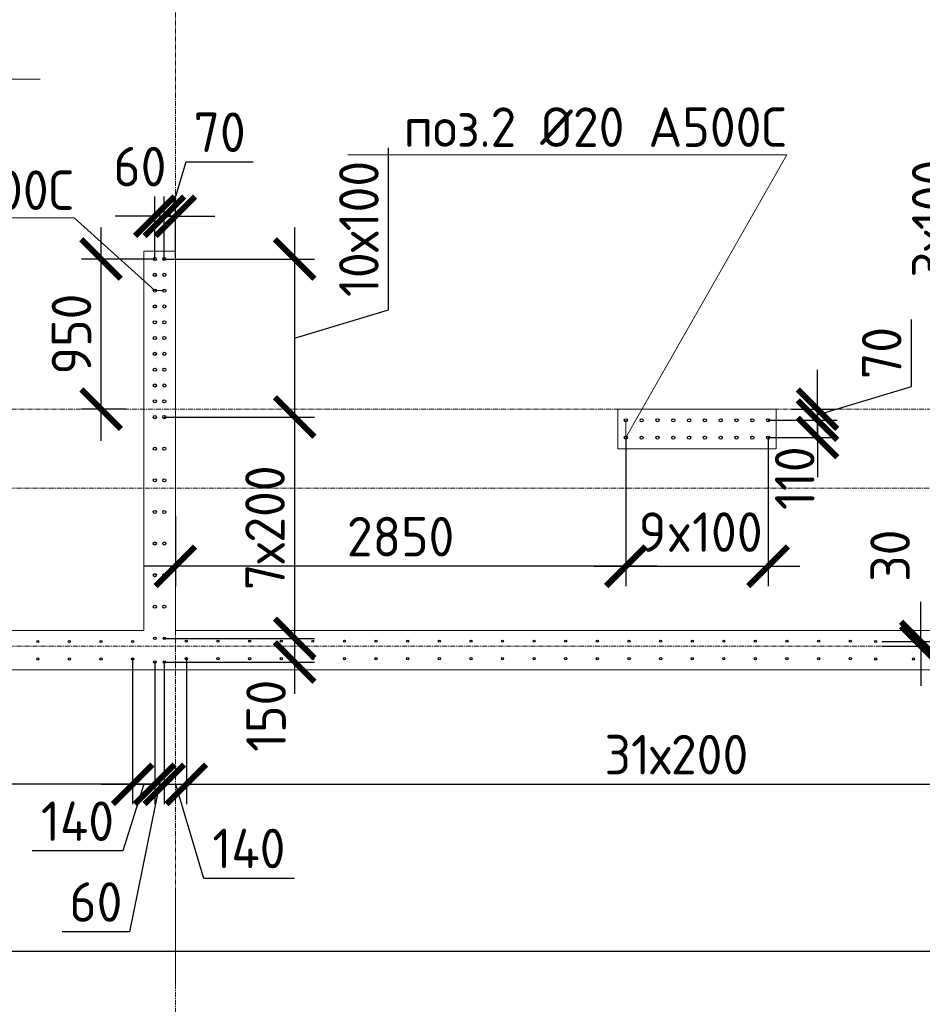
# Model space of a CAD drawing. Header units: millimetres. Extents: x 376598 to 1249954, y -318491 to -22134.
# Tile 426 of 444: x 1235610 to 1241320, y -237253 to -231023. Entities that reach past the tile are written whole.
import ezdxf
from ezdxf import colors
from ezdxf.entities.mleader import LeaderData, LeaderLine
from ezdxf.math import Vec2, Vec3

# ---------------------------------------------------------------- set-up
doc = ezdxf.new("R2010")
doc.units = ezdxf.units.MM
for name, pattern in [('01 Штриховая _4 мм_', [6, 3.5, -2.5]), ('______5', [1100, 800, -100, 100, -100]), ('HIDDEN2', [4.7625, 3.175, -1.5875]), ('осевая', [50.8, 31.75, -6.35, 6.35, -6.35])]:
    doc.linetypes.add(name, pattern=pattern)
for name, color, linetype, lineweight in [('0 Фундамент', 5, 'Continuous', 30), ('1 Стены', 3, 'Continuous', 30), ('Оси', 40, '______5', 18), ('подоснова', 151, 'Continuous', 5), ('РАЗМЕРЫ', 1, 'Continuous', 9), ('СТЕНЫ', 3, 'Continuous', 30)]:
    doc.layers.add(name, color=color, linetype=linetype, lineweight=lineweight)
doc.styles.add('GOST-2.304_Type-B', font='GOST_Common.ttf')
doc.dimstyles.new('СПДС', dxfattribs={"dimscale": 100, "dimtxt": 2.5, "dimasz": 2.5, "dimexe": 1.25, "dimexo": 0, "dimtad": 1, "dimdec": 0, "dimtxsty": 'GOST-2.304_Type-B', "dimblk": 'ARCHTICK', "dimcen": 2.5, "dimdle": 2, "dimadec": 0, "dimazin": 2, "dimtfac": 0.75, "dimtdec": 0, "dimtmove": 1, "dimatfit": 3, "dimfxl": 1, "dimtolj": 1, "dimarcsym": 1})

# ---------------------------------------------------------------- blocks, each defined once
blk = doc.blocks.new('оси 2.2-2.3')
at = {"layer": 'Оси', "color": 16, "linetype": 'осевая', "lineweight": 0, "transparency": 33554687}
for p, q in [((515054.9, -104267.9), (515054.9, -134893.5)), ((468653.8, -126895.4), (523707.4, -126895.4)), ((468076.3, -127395.4), (524372.9, -127395.4)), ((468076.3, -128395.4), (524372.9, -128395.4))]:
    blk.add_line(p, q, dxfattribs=at)
blk = doc.blocks.new('стены тп')
at = {"layer": '1 Стены', "color": 252, "linetype": 'HIDDEN2', "lineweight": 0, "true_color": 0x939598}
for p, q in [((903070.6, -206925.6), (902990.6, -206925.6)), ((902990.6, -206925.6), (902990.6, -207045.6)), ((903190.6, -206925.6), (903070.6, -206925.6)), ((903190.6, -209325.6), (903190.6, -206925.6)), ((902990.6, -207045.6), (902990.6, -209325.6)), ((906990.6, -207925.6), (905990.3, -207925.6)), ((905990.3, -207925.6), (905990.3, -208175.6)), ((906990.6, -208175.6), (906990.6, -207925.6)), ((905990.3, -208175.6), (906990.6, -208175.6)), ((902990.6, -209325.6), (900190.5, -209325.6)), ((907480.6, -209325.6), (903190.6, -209325.6)), ((907730.6, -209325.6), (907480.6, -209325.6)), ((909390.6, -209325.6), (907730.6, -209325.6)), ((884040.6, -209575.6), (909390.6, -209575.6)), ((903190.6, -211577.2), (903190.6, -210964.8)), ((903190.6, -211577.2), (903190.6, -210964.8))]:
    blk.add_line(p, q, dxfattribs=at)
blk = doc.blocks.new('_ArchTick')
at = {"color": 0, "linetype": 'ByBlock', "const_width": 0.15}
blk.add_lwpolyline([(-0.5, -0.5), (0.5, 0.5)], dxfattribs=at)
blk = doc.blocks.new('*D3117')
at = {"layer": 'DEFPOINTS', "color": 0, "lineweight": 0, "transparency": 16777216}
for p in [(1236525.3, -232537.2), (1236525.3, -233537.2), (1237349.8, -233537.2)]:
    blk.add_point(p, dxfattribs=at)
at = {"layer": 'РАЗМЕРЫ', "color": 0, "lineweight": -2, "transparency": 16777216}
for p, q in [((1237943.6, -232859), (1237943.6, -231834)), ((1237349.8, -232337.2), (1237349.8, -233737.2)), ((1236525.3, -232537.2), (1237474.8, -232537.2)), ((1237349.8, -233037.2), (1237943.6, -232859)), ((1236525.3, -233537.2), (1237474.8, -233537.2))]:
    blk.add_line(p, q, dxfattribs=at)
at = {"layer": 'РАЗМЕРЫ', "color": 0, "lineweight": -2, "transparency": 16777216, "xscale": 250, "yscale": 250, "zscale": 250}
for p, rotation in [((1237349.8, -232537.2), 90), ((1237349.8, -233537.2), 270)]:
    blk.add_blockref('_ArchTick', p, dxfattribs=dict(at, rotation=rotation))
at = {"layer": 'РАЗМЕРЫ', "color": 0, "lineweight": 0, "transparency": 16777216, "insert": (1237756.1, -232346.5), "char_height": 250, "attachment_point": 5, "rotation": 90, "style": 'GOST-2.304_Type-B'}
blk.add_mtext('\\A1;10х100', dxfattribs=at)
blk = doc.blocks.new('*D3118')
at = {"layer": 'DEFPOINTS', "color": 0, "lineweight": 0, "transparency": 16777216}
for p in [(1236525.3, -233537.2), (1236525.2, -234937.2, -360), (1237349.8, -234937.2)]:
    blk.add_point(p, dxfattribs=at)
at = {"layer": 'РАЗМЕРЫ', "color": 0, "lineweight": -2, "transparency": 16777216}
for p, q in [((1237349.8, -233337.2), (1237349.8, -235137.2)), ((1236525.3, -233537.2), (1237474.8, -233537.2)), ((1236525.2, -234937.2), (1237474.8, -234937.2))]:
    blk.add_line(p, q, dxfattribs=at)
at = {"layer": 'РАЗМЕРЫ', "color": 0, "lineweight": -2, "transparency": 16777216, "xscale": 250, "yscale": 250, "zscale": 250}
for p, rotation in [((1237349.8, -233537.2), 90), ((1237349.8, -234937.2), 270)]:
    blk.add_blockref('_ArchTick', p, dxfattribs=dict(at, rotation=rotation))
at = {"layer": 'РАЗМЕРЫ', "color": 0, "lineweight": 0, "transparency": 16777216, "insert": (1237162.3, -234237.2), "char_height": 250, "attachment_point": 5, "rotation": 90, "style": 'GOST-2.304_Type-B'}
blk.add_mtext('\\A1;7х200', dxfattribs=at)
blk = doc.blocks.new('*D3119')
at = {"layer": 'DEFPOINTS', "color": 0, "lineweight": 0, "transparency": 16777216}
for p in [(1236525.3, -232266.2), (1236525.3, -232537.2), (1236595, -232527.3)]:
    blk.add_point(p, dxfattribs=at)
at = {"layer": 'РАЗМЕРЫ', "color": 0, "lineweight": -2, "transparency": 16777216}
for p, q in [((1236560.2, -232266.2), (1236663.3, -231922.4)), ((1236663.3, -231922.4), (1237087.1, -231922.4)), ((1236525.3, -232537.2), (1236525.3, -232141.2)), ((1236595, -232527.3), (1236595, -232141.2)), ((1236525.3, -232266.2), (1236275.3, -232266.2)), ((1236595, -232266.2), (1236525.3, -232266.2)), ((1236595, -232266.2), (1236525.3, -232266.2)), ((1236595, -232266.2), (1236845, -232266.2))]:
    blk.add_line(p, q, dxfattribs=at)
at = {"layer": 'РАЗМЕРЫ', "color": 0, "lineweight": -2, "transparency": 16777216, "xscale": 250, "yscale": 250, "zscale": 250}
blk.add_blockref('_ArchTick', (1236525.3, -232266.2), dxfattribs=at)
at = {"layer": 'РАЗМЕРЫ', "color": 0, "lineweight": -2, "transparency": 16777216, "xscale": 250, "yscale": 250, "zscale": 250, "rotation": 180}
blk.add_blockref('_ArchTick', (1236595, -232266.2), dxfattribs=at)
at = {"layer": 'РАЗМЕРЫ', "color": 0, "lineweight": 0, "transparency": 16777216, "insert": (1236875.2, -231734.9), "char_height": 250, "attachment_point": 5, "style": 'GOST-2.304_Type-B'}
blk.add_mtext('\\A1;70', dxfattribs=at)
blk = doc.blocks.new('*D3120')
at = {"layer": 'DEFPOINTS', "color": 0, "lineweight": 0, "transparency": 16777216}
for p in [(1236465, -232266.2), (1236525.3, -232448.7), (1236465, -232537.2)]:
    blk.add_point(p, dxfattribs=at)
at = {"layer": 'РАЗМЕРЫ', "color": 0, "lineweight": -2, "transparency": 16777216}
for p, q in [((1236465, -232537.2), (1236465, -232141.2)), ((1236525.3, -232448.7), (1236525.3, -232141.2)), ((1236465, -232266.2), (1236215, -232266.2)), ((1236525.3, -232266.2), (1236465, -232266.2)), ((1236525.3, -232266.2), (1236775.3, -232266.2))]:
    blk.add_line(p, q, dxfattribs=at)
at = {"layer": 'РАЗМЕРЫ', "color": 0, "lineweight": -2, "transparency": 16777216, "xscale": 250, "yscale": 250, "zscale": 250}
blk.add_blockref('_ArchTick', (1236465, -232266.2), dxfattribs=at)
at = {"layer": 'РАЗМЕРЫ', "color": 0, "lineweight": -2, "transparency": 16777216, "xscale": 250, "yscale": 250, "zscale": 250, "rotation": 180}
blk.add_blockref('_ArchTick', (1236525.3, -232266.2), dxfattribs=at)
at = {"layer": 'РАЗМЕРЫ', "color": 0, "lineweight": 0, "transparency": 16777216, "insert": (1236370.9, -231952.5), "char_height": 250, "attachment_point": 5, "style": 'GOST-2.304_Type-B'}
blk.add_mtext('\\A1;60', dxfattribs=at)
blk = doc.blocks.new('*D3121')
at = {"layer": 'DEFPOINTS', "color": 0, "lineweight": 0, "transparency": 16777216}
for p in [(1236525.2, -234937.2, -360), (1236533.2, -235087.2, -360), (1237349.8, -235087.2)]:
    blk.add_point(p, dxfattribs=at)
at = {"layer": 'РАЗМЕРЫ', "color": 0, "lineweight": -2, "transparency": 16777216}
for p, q in [((1237349.8, -234737.2), (1237349.8, -235287.2)), ((1236525.2, -234937.2), (1237474.8, -234937.2)), ((1236533.2, -235087.2), (1237474.8, -235087.2))]:
    blk.add_line(p, q, dxfattribs=at)
at = {"layer": 'РАЗМЕРЫ', "color": 0, "lineweight": -2, "transparency": 16777216, "xscale": 250, "yscale": 250, "zscale": 250}
for p, rotation in [((1237349.8, -234937.2), 90), ((1237349.8, -235087.2), 270)]:
    blk.add_blockref('_ArchTick', p, dxfattribs=dict(at, rotation=rotation))
at = {"layer": 'РАЗМЕРЫ', "color": 0, "lineweight": 0, "transparency": 16777216, "insert": (1237169.1, -235426.9), "char_height": 250, "attachment_point": 5, "rotation": 90, "style": 'GOST-2.304_Type-B'}
blk.add_mtext('\\A1;150', dxfattribs=at)
blk = doc.blocks.new('*D3122')
at = {"layer": 'DEFPOINTS', "color": 0, "lineweight": 0, "transparency": 16777216}
for p in [(1236125.3, -232537.2), (1236465, -232537.2), (1236283.3, -233487.2)]:
    blk.add_point(p, dxfattribs=at)
at = {"layer": 'РАЗМЕРЫ', "color": 0, "lineweight": -2, "transparency": 16777216}
for p, q in [((1236125.3, -233687.2), (1236125.3, -232337.2)), ((1236465, -232537.2), (1236000.3, -232537.2)), ((1236283.3, -233487.2), (1236000.3, -233487.2))]:
    blk.add_line(p, q, dxfattribs=at)
at = {"layer": 'РАЗМЕРЫ', "color": 0, "lineweight": -2, "transparency": 16777216, "xscale": 250, "yscale": 250, "zscale": 250}
for p, rotation in [((1236125.3, -232537.2), 90), ((1236125.3, -233487.2), 270)]:
    blk.add_blockref('_ArchTick', p, dxfattribs=dict(at, rotation=rotation))
at = {"layer": 'РАЗМЕРЫ', "color": 0, "lineweight": 0, "transparency": 16777216, "insert": (1235937.8, -233012.2), "char_height": 250, "attachment_point": 5, "rotation": 90, "style": 'GOST-2.304_Type-B'}
blk.add_mtext('\\A1;950', dxfattribs=at)
blk = doc.blocks.new('_None')
blk = doc.blocks.new('*D3392')
at = {"layer": 'DEFPOINTS', "color": 0, "lineweight": 0, "transparency": 16777216}
for p in [(1229725.2, -235087.2, -360), (1236324.9, -235067.2, -720), (1229725.2, -235860.5)]:
    blk.add_point(p, dxfattribs=at)
at = {"layer": 'РАЗМЕРЫ', "color": 0, "lineweight": -2, "transparency": 16777216}
for p, q in [((1229725.2, -235087.2), (1229725.2, -235985.5)), ((1236324.9, -235067.2), (1236324.9, -235985.5)), ((1236524.9, -235860.5), (1229525.2, -235860.5))]:
    blk.add_line(p, q, dxfattribs=at)
at = {"layer": 'РАЗМЕРЫ', "color": 0, "lineweight": -2, "transparency": 16777216, "xscale": 250, "yscale": 250, "zscale": 250, "rotation": 180}
blk.add_blockref('_ArchTick', (1229725.2, -235860.5), dxfattribs=at)
at = {"layer": 'РАЗМЕРЫ', "color": 0, "lineweight": -2, "transparency": 16777216, "xscale": 250, "yscale": 250, "zscale": 250}
blk.add_blockref('_ArchTick', (1236324.9, -235860.5), dxfattribs=at)
at = {"layer": 'РАЗМЕРЫ', "color": 0, "lineweight": 0, "transparency": 16777216, "insert": (1233025.1, -235673), "char_height": 250, "attachment_point": 5, "style": 'GOST-2.304_Type-B'}
blk.add_mtext('\\A1;33х200', dxfattribs=at)
blk = doc.blocks.new('*D3393')
at = {"layer": 'DEFPOINTS', "color": 0, "lineweight": 0, "transparency": 16777216}
for p in [(1236324.9, -235067.2, -720), (1236464.9, -235087.2, -360), (1236464.9, -235860.5)]:
    blk.add_point(p, dxfattribs=at)
at = {"layer": 'РАЗМЕРЫ', "color": 0, "lineweight": -2, "transparency": 16777216}
for p, q in [((1236324.9, -235067.2), (1236324.9, -235985.5)), ((1236464.9, -235087.2), (1236464.9, -235985.5)), ((1236124.9, -235860.5), (1236664.9, -235860.5)), ((1236394.9, -235860.5), (1236263.8, -236281.6)), ((1236263.8, -236281.6), (1235688.8, -236281.6))]:
    blk.add_line(p, q, dxfattribs=at)
at = {"layer": 'РАЗМЕРЫ', "color": 0, "lineweight": -2, "transparency": 16777216, "xscale": 250, "yscale": 250, "zscale": 250, "rotation": 180}
blk.add_blockref('_ArchTick', (1236324.9, -235860.5), dxfattribs=at)
at = {"layer": 'РАЗМЕРЫ', "color": 0, "lineweight": -2, "transparency": 16777216, "xscale": 250, "yscale": 250, "zscale": 250}
blk.add_blockref('_ArchTick', (1236464.9, -235860.5), dxfattribs=at)
at = {"layer": 'РАЗМЕРЫ', "color": 0, "lineweight": 0, "transparency": 16777216, "insert": (1235976.3, -236094.1), "char_height": 250, "attachment_point": 5, "style": 'GOST-2.304_Type-B'}
blk.add_mtext('\\A1;140', dxfattribs=at)
blk = doc.blocks.new('*D3394')
at = {"layer": 'DEFPOINTS', "color": 0, "lineweight": 0, "transparency": 16777216}
for p in [(1236464.9, -235087.2, -360), (1236525.2, -235087.2, -360), (1236525.2, -235860.5)]:
    blk.add_point(p, dxfattribs=at)
at = {"layer": 'РАЗМЕРЫ', "color": 0, "lineweight": -2, "transparency": 16777216}
for p, q in [((1236464.9, -235087.2), (1236464.9, -235985.5)), ((1236525.2, -235087.2), (1236525.2, -235985.5)), ((1236464.9, -235860.5), (1236214.9, -235860.5)), ((1236495.1, -235860.5), (1236304.9, -236793.1)), ((1236464.9, -235860.5), (1236525.2, -235860.5)), ((1236464.9, -235860.5), (1236525.2, -235860.5)), ((1236525.2, -235860.5), (1236775.2, -235860.5)), ((1236304.9, -236793.1), (1235879.9, -236793.1))]:
    blk.add_line(p, q, dxfattribs=at)
at = {"layer": 'РАЗМЕРЫ', "color": 0, "lineweight": -2, "transparency": 16777216, "xscale": 250, "yscale": 250, "zscale": 250}
blk.add_blockref('_ArchTick', (1236464.9, -235860.5), dxfattribs=at)
at = {"layer": 'РАЗМЕРЫ', "color": 0, "lineweight": -2, "transparency": 16777216, "xscale": 250, "yscale": 250, "zscale": 250, "rotation": 180}
blk.add_blockref('_ArchTick', (1236525.2, -235860.5), dxfattribs=at)
at = {"layer": 'РАЗМЕРЫ', "color": 0, "lineweight": 0, "transparency": 16777216, "insert": (1236092.4, -236605.6), "char_height": 250, "attachment_point": 5, "style": 'GOST-2.304_Type-B'}
blk.add_mtext('\\A1;60', dxfattribs=at)
blk = doc.blocks.new('*D3395')
at = {"layer": 'DEFPOINTS', "color": 0, "lineweight": 0, "transparency": 16777216}
for p in [(1236525.2, -235087.2, -360), (1236664.8, -235065.4, -720), (1236664.8, -235860.5)]:
    blk.add_point(p, dxfattribs=at)
at = {"layer": 'РАЗМЕРЫ', "color": 0, "lineweight": -2, "transparency": 16777216}
for p, q in [((1236525.2, -235087.2), (1236525.2, -235985.5)), ((1236664.8, -235065.4), (1236664.8, -235985.5)), ((1236325.2, -235860.5), (1236864.8, -235860.5)), ((1236595, -235860.5), (1236773.2, -236454.2)), ((1236773.2, -236454.2), (1237348.2, -236454.2))]:
    blk.add_line(p, q, dxfattribs=at)
at = {"layer": 'РАЗМЕРЫ', "color": 0, "lineweight": -2, "transparency": 16777216, "xscale": 250, "yscale": 250, "zscale": 250, "rotation": 180}
blk.add_blockref('_ArchTick', (1236525.2, -235860.5), dxfattribs=at)
at = {"layer": 'РАЗМЕРЫ', "color": 0, "lineweight": -2, "transparency": 16777216, "xscale": 250, "yscale": 250, "zscale": 250}
blk.add_blockref('_ArchTick', (1236664.8, -235860.5), dxfattribs=at)
at = {"layer": 'РАЗМЕРЫ', "color": 0, "lineweight": 0, "transparency": 16777216, "insert": (1237060.7, -236266.7), "char_height": 250, "attachment_point": 5, "style": 'GOST-2.304_Type-B'}
blk.add_mtext('\\A1;140', dxfattribs=at)
blk = doc.blocks.new('*D3160')
at = {"layer": 'DEFPOINTS', "color": 0, "lineweight": 0, "transparency": 16777216}
for p in [(1240345, -233557.2), (1240657.4, -233557.2), (1240345, -233667.2)]:
    blk.add_point(p, dxfattribs=at)
at = {"layer": 'РАЗМЕРЫ', "color": 0, "lineweight": -2, "transparency": 16777216}
for p, q in [((1240657.4, -233557.2), (1240657.4, -233307.2)), ((1240345, -233557.2), (1240782.4, -233557.2)), ((1240657.4, -233667.2), (1240657.4, -233557.2)), ((1240345, -233667.2), (1240782.4, -233667.2)), ((1240657.4, -233667.2), (1240657.4, -233917.2))]:
    blk.add_line(p, q, dxfattribs=at)
at = {"layer": 'РАЗМЕРЫ', "color": 0, "lineweight": -2, "transparency": 16777216, "xscale": 250, "yscale": 250, "zscale": 250}
for p, rotation in [((1240657.4, -233557.2), 270), ((1240657.4, -233667.2), 90)]:
    blk.add_blockref('_ArchTick', p, dxfattribs=dict(at, rotation=rotation))
at = {"layer": 'РАЗМЕРЫ', "color": 0, "lineweight": 0, "transparency": 16777216, "insert": (1240513.2, -233923.6), "char_height": 250, "attachment_point": 5, "rotation": 90, "style": 'GOST-2.304_Type-B'}
blk.add_mtext('\\A1;110', dxfattribs=at)
blk = doc.blocks.new('*D3161')
at = {"layer": 'DEFPOINTS', "color": 0, "lineweight": 0, "transparency": 16777216}
for p in [(1239445, -233667.2), (1240345, -233667.2), (1240345, -234481.3)]:
    blk.add_point(p, dxfattribs=at)
at = {"layer": 'РАЗМЕРЫ', "color": 0, "lineweight": -2, "transparency": 16777216}
for p, q in [((1239445, -233667.2), (1239445, -234606.3)), ((1240345, -233667.2), (1240345, -234606.3)), ((1239245, -234481.3), (1240545, -234481.3))]:
    blk.add_line(p, q, dxfattribs=at)
at = {"layer": 'РАЗМЕРЫ', "color": 0, "lineweight": -2, "transparency": 16777216, "xscale": 250, "yscale": 250, "zscale": 250, "rotation": 180}
blk.add_blockref('_ArchTick', (1239445, -234481.3), dxfattribs=at)
at = {"layer": 'РАЗМЕРЫ', "color": 0, "lineweight": -2, "transparency": 16777216, "xscale": 250, "yscale": 250, "zscale": 250}
blk.add_blockref('_ArchTick', (1240345, -234481.3), dxfattribs=at)
at = {"layer": 'РАЗМЕРЫ', "color": 0, "lineweight": 0, "transparency": 16777216, "insert": (1239918.4, -234264.9), "char_height": 250, "attachment_point": 5, "style": 'GOST-2.304_Type-B'}
blk.add_mtext('\\A1;9x100', dxfattribs=at)
blk = doc.blocks.new('*D3162')
at = {"layer": 'DEFPOINTS', "color": 0, "lineweight": 0, "transparency": 16777216}
for p in [(1240491.2, -233487.2), (1240657.4, -233487.2), (1240345, -233557.2)]:
    blk.add_point(p, dxfattribs=at)
at = {"layer": 'РАЗМЕРЫ', "color": 0, "lineweight": -2, "transparency": 16777216}
for p, q in [((1241251.2, -233344), (1241251.2, -232920.2)), ((1240657.4, -233487.2), (1240657.4, -233237.2)), ((1240657.4, -233522.2), (1241251.2, -233344)), ((1240491.2, -233487.2), (1240782.4, -233487.2)), ((1240657.4, -233557.2), (1240657.4, -233487.2)), ((1240657.4, -233557.2), (1240657.4, -233487.2)), ((1240345, -233557.2), (1240782.4, -233557.2)), ((1240657.4, -233557.2), (1240657.4, -233807.2))]:
    blk.add_line(p, q, dxfattribs=at)
at = {"layer": 'РАЗМЕРЫ', "color": 0, "lineweight": -2, "transparency": 16777216, "xscale": 250, "yscale": 250, "zscale": 250}
for p, rotation in [((1240657.4, -233487.2), 270), ((1240657.4, -233557.2), 90)]:
    blk.add_blockref('_ArchTick', p, dxfattribs=dict(at, rotation=rotation))
at = {"layer": 'РАЗМЕРЫ', "color": 0, "lineweight": 0, "transparency": 16777216, "insert": (1241063.7, -233132.1), "char_height": 250, "attachment_point": 5, "rotation": 90, "style": 'GOST-2.304_Type-B'}
blk.add_mtext('\\A1;70', dxfattribs=at)
blk = doc.blocks.new('*D3164')
at = {"layer": 'DEFPOINTS', "color": 0, "lineweight": 0, "transparency": 16777216}
for p in [(1239445, -233667.2), (1236595, -234163), (1236595, -234481.3)]:
    blk.add_point(p, dxfattribs=at)
at = {"layer": 'РАЗМЕРЫ', "color": 0, "lineweight": -2, "transparency": 16777216}
for p, q in [((1239445, -233667.2), (1239445, -234606.3)), ((1236595, -234163), (1236595, -234606.3)), ((1239645, -234481.3), (1236395, -234481.3))]:
    blk.add_line(p, q, dxfattribs=at)
at = {"layer": 'РАЗМЕРЫ', "color": 0, "lineweight": -2, "transparency": 16777216, "xscale": 250, "yscale": 250, "zscale": 250, "rotation": 180}
blk.add_blockref('_ArchTick', (1236595, -234481.3), dxfattribs=at)
at = {"layer": 'РАЗМЕРЫ', "color": 0, "lineweight": -2, "transparency": 16777216, "xscale": 250, "yscale": 250, "zscale": 250}
blk.add_blockref('_ArchTick', (1239445, -234481.3), dxfattribs=at)
at = {"layer": 'РАЗМЕРЫ', "color": 0, "lineweight": 0, "transparency": 16777216, "insert": (1238020, -234293.8), "char_height": 250, "attachment_point": 5, "style": 'GOST-2.304_Type-B'}
blk.add_mtext('\\A1;2850', dxfattribs=at)
blk = doc.blocks.new('*D3165')
at = {"layer": 'DEFPOINTS', "color": 0, "lineweight": 0, "transparency": 16777216}
for p in [(1241064, -234987.2), (1241065.2, -234956.8, -360), (1241311.1, -234987.2)]:
    blk.add_point(p, dxfattribs=at)
at = {"layer": 'РАЗМЕРЫ', "color": 0, "lineweight": -2, "transparency": 16777216}
for p, q in [((1241311.1, -234956.8), (1241311.1, -234706.8)), ((1241064, -234987.2), (1241436.1, -234987.2)), ((1241065.2, -234956.8), (1241436.1, -234956.8)), ((1241311.1, -234956.8), (1241311.1, -234987.2)), ((1241311.1, -234987.2), (1241311.1, -235237.2))]:
    blk.add_line(p, q, dxfattribs=at)
at = {"layer": 'РАЗМЕРЫ', "color": 0, "lineweight": -2, "transparency": 16777216, "xscale": 250, "yscale": 250, "zscale": 250}
for p, rotation in [((1241311.1, -234956.8), 270), ((1241311.1, -234987.2), 90)]:
    blk.add_blockref('_ArchTick', p, dxfattribs=dict(at, rotation=rotation))
at = {"layer": 'РАЗМЕРЫ', "color": 0, "lineweight": 0, "transparency": 16777216, "insert": (1241116.6, -234413.9), "char_height": 250, "attachment_point": 5, "rotation": 90, "style": 'GOST-2.304_Type-B'}
blk.add_mtext('\\A1;30', dxfattribs=at)
blk = doc.blocks.new('*D3223')
at = {"layer": 'DEFPOINTS', "color": 0, "lineweight": 0, "transparency": 16777216}
for p in [(1242864.9, -235137.2), (1236664.8, -235275.5), (1242864.9, -235860.5)]:
    blk.add_point(p, dxfattribs=at)
at = {"layer": 'РАЗМЕРЫ', "color": 0, "lineweight": -2, "transparency": 16777216}
for p, q in [((1242864.9, -235137.2), (1242864.9, -235985.5)), ((1236664.8, -235275.5), (1236664.8, -235985.5)), ((1236464.8, -235860.5), (1243064.9, -235860.5))]:
    blk.add_line(p, q, dxfattribs=at)
at = {"layer": 'РАЗМЕРЫ', "color": 0, "lineweight": -2, "transparency": 16777216, "xscale": 250, "yscale": 250, "zscale": 250, "rotation": 180}
blk.add_blockref('_ArchTick', (1236664.8, -235860.5), dxfattribs=at)
at = {"layer": 'РАЗМЕРЫ', "color": 0, "lineweight": -2, "transparency": 16777216, "xscale": 250, "yscale": 250, "zscale": 250}
blk.add_blockref('_ArchTick', (1242864.9, -235860.5), dxfattribs=at)
at = {"layer": 'РАЗМЕРЫ', "color": 0, "lineweight": 0, "transparency": 16777216, "insert": (1239764.9, -235673), "char_height": 250, "attachment_point": 5, "style": 'GOST-2.304_Type-B'}
blk.add_mtext('\\A1;31х200', dxfattribs=at)
blk = doc.blocks.new('*D3494')
at = {"layer": 'DEFPOINTS', "color": 0, "lineweight": 0, "transparency": 16777216}
for p in [(1242495, -232789.3), (1242864.6, -232789.3), (1242864.6, -233089.3)]:
    blk.add_point(p, dxfattribs=at)
at = {"layer": 'РАЗМЕРЫ', "color": 0, "lineweight": -2, "transparency": 16777216}
for p, q in [((1241567.7, -232731.8), (1241567.7, -231831.8)), ((1242495, -233289.3), (1242495, -232589.3)), ((1242495, -232939.3), (1241567.7, -232731.8)), ((1242864.6, -232789.3), (1242370, -232789.3)), ((1242864.6, -233089.3), (1242370, -233089.3))]:
    blk.add_line(p, q, dxfattribs=at)
at = {"layer": 'РАЗМЕРЫ', "color": 0, "lineweight": -2, "transparency": 16777216, "xscale": 250, "yscale": 250, "zscale": 250}
for p, rotation in [((1242495, -232789.3), 90), ((1242495, -233089.3), 270)]:
    blk.add_blockref('_ArchTick', p, dxfattribs=dict(at, rotation=rotation))
at = {"layer": 'РАЗМЕРЫ', "color": 0, "lineweight": 0, "transparency": 16777216, "insert": (1241380.2, -232281.8), "char_height": 250, "attachment_point": 5, "rotation": 90, "style": 'GOST-2.304_Type-B'}
blk.add_mtext('\\A1;3х100', dxfattribs=at)
blk = doc.blocks.new('стены  тп')
at = {"layer": 'СТЕНЫ', "color": 251, "linetype": '01 Штриховая _4 мм_', "lineweight": 0, "true_color": 0x636466}
for p, q in [((583192.3, -336025.7, 3100), (583112.3, -336025.7, 3100)), ((583112.3, -336025.7, 3100), (583112.3, -336145.7, 3100)), ((583312.3, -336025.7, 3100), (583192.3, -336025.7, 3100)), ((583312.3, -338425.7, 3100), (583312.3, -336025.7, 3100)), ((583112.3, -336145.7, 3100), (583112.3, -338425.7, 3100)), ((587112.3, -337025.7, 3100), (586112, -337025.7, 3100)), ((586112, -337025.7, 3100), (586112, -337275.7, 3100)), ((587112.3, -337275.7, 3100), (587112.3, -337025.7, 3100)), ((586112, -337275.7, 3100), (587112.3, -337275.7, 3100)), ((583112.3, -338425.7, 3100), (580312.2, -338425.7, 3100)), ((587602.3, -338425.7, 3100), (583312.3, -338425.7, 3100)), ((587852.3, -338425.7, 3100), (587602.3, -338425.7, 3100)), ((589512.3, -338425.7, 3100), (587852.3, -338425.7, 3100)), ((564162.3, -338675.7, 3100), (589512.3, -338675.7, 3100))]:
    blk.add_line(p, q, dxfattribs=at)

msp = doc.modelspace()

# ---------------------------------------------------------------- linework, layer by layer
at = {"layer": '0 Фундамент'}
msp.add_lwpolyline([(1195694.8, -212737.2), (1195694.8, -236917.2), (1203044.8, -236917.2), (1203044.8, -236917.2), (1215544.8, -236917.2), (1215544.8, -236917.2), (1217894.8, -236917.2), (1217894.8, -236917.2), (1243344.8, -236917.2), (1243344.8, -232837.2), (1244824.8, -232837.2), (1244824.8, -224237.2), (1243344.8, -224237.2), (1243344.8, -212737.2), (1195694.8, -212737.2)], dxfattribs=at)
at = {"layer": 'РАЗМЕРЫ', "color": 6, "linetype": 'Continuous', "lineweight": 30}
for centre, radius in [((1236465, -232537.2), 10), ((1236525.3, -232537.2), 10), ((1236465, -232637.2), 10), ((1236525.3, -232637.2), 10), ((1236465, -232737.2), 10), ((1236525.3, -232737.2), 10), ((1236465, -232837.2), 10), ((1236525.3, -232837.2), 10), ((1236465, -232937.2), 10), ((1236525.3, -232937.2), 10), ((1236465, -233037.2), 10), ((1236525.3, -233037.2), 10), ((1236465, -233137.2), 10), ((1236525.3, -233137.2), 10), ((1236465, -233237.2), 10), ((1236525.3, -233237.2), 10), ((1236465, -233337.2), 10), ((1236525.3, -233337.2), 10), ((1236465, -233437.2), 10), ((1236525.3, -233437.2), 10), ((1236465, -233537.2), 10), ((1236525.3, -233537.2), 10), ((1239445, -233557.2), 10), ((1239545, -233557.2), 10), ((1239645, -233557.2), 10), ((1239745, -233557.2), 10), ((1239845, -233557.2), 10), ((1239945, -233557.2), 10), ((1240045, -233557.2), 10), ((1240145, -233557.2), 10), ((1240245, -233557.2), 10), ((1240345, -233557.2), 10), ((1239445, -233667.2), 10), ((1239545, -233667.2), 10), ((1239645, -233667.2), 10), ((1239745, -233667.2), 10), ((1239845, -233667.2), 10), ((1239945, -233667.2), 10), ((1240045, -233667.2), 10), ((1240145, -233667.2), 10), ((1240245, -233667.2), 10), ((1240345, -233667.2), 10), ((1236465, -233737.2), 10), ((1236525.3, -233737.2), 10), ((1236465, -233937.2), 10), ((1236525.3, -233937.2), 10), ((1236465, -234137.2), 10), ((1236525.3, -234137.2), 10), ((1236465, -234337.2), 10), ((1236525.3, -234337.2), 10), ((1236465, -234537.2), 10), ((1236525.3, -234537.2), 10), ((1236465, -234737.2), 10), ((1236525.3, -234737.2), 10), ((1236464.9, -234937.2, -360), 8), ((1236525.2, -234937.2, -360), 8), ((1236464.9, -235087.2, -360), 8), ((1236525.2, -235087.2, -360), 8)]:
    msp.add_circle(centre, radius, dxfattribs=at)
at = {"layer": 'РАЗМЕРЫ', "color": 8, "linetype": 'Continuous', "lineweight": 30}
for centre in [(1235724.9, -234956.8, -720), (1235924.9, -234956.8, -720), (1236124.9, -234956.8, -720), (1236324.9, -234956.8, -720), (1236664.8, -234955, -720), (1236864.8, -234955, -720), (1237064.8, -234955, -720), (1237264.8, -234955, -720), (1237464.8, -234955, -720), (1237664.8, -234955, -720), (1237864.8, -234955, -720), (1238064.8, -234955, -720), (1238264.8, -234955, -720), (1238464.8, -234955, -720), (1238664.8, -234955, -720), (1238864.8, -234955, -720), (1239064.8, -234955, -720), (1239264.8, -234955, -720), (1239464.8, -234955, -720), (1239664.8, -234955, -720), (1239864.8, -234955, -720), (1240064.8, -234955, -720), (1240264.8, -234955, -720), (1240464.8, -234955, -720), (1240664.8, -234955, -720), (1240864.8, -234955, -720), (1241024.9, -234956.8, -720), (1241264.9, -234956.8, -720), (1235724.9, -235067.2, -720), (1235924.9, -235067.2, -720), (1236124.9, -235067.2, -720), (1236324.9, -235067.2, -720), (1236664.8, -235065.4, -720), (1236864.8, -235065.4, -720), (1237064.8, -235065.4, -720), (1237264.8, -235065.4, -720), (1237464.8, -235065.4, -720), (1237664.8, -235065.4, -720), (1237864.8, -235065.4, -720), (1238064.8, -235065.4, -720), (1238264.8, -235065.4, -720), (1238464.8, -235065.4, -720), (1238664.8, -235065.4, -720), (1238864.8, -235065.4, -720), (1239064.8, -235065.4, -720), (1239264.8, -235065.4, -720), (1239464.8, -235065.4, -720), (1239664.8, -235065.4, -720), (1239864.8, -235065.4, -720), (1240064.8, -235065.4, -720), (1240264.8, -235065.4, -720), (1240464.8, -235065.4, -720), (1240664.8, -235065.4, -720), (1240864.8, -235065.4, -720), (1241024.9, -235067.2, -720), (1241264.9, -235067.2, -720)]:
    msp.add_circle(centre, 7, dxfattribs=at)

# ---------------------------------------------------------------- block references
at = {"layer": 'РАЗМЕРЫ', "color": 1}
for name, p in [('оси 2.2-2.3', (721540.1, -106591.8)), ('стены тп', (333404.4, -25561.5))]:
    msp.add_blockref(name, p, dxfattribs=at)
at = {"layer": 'РАЗМЕРЫ'}
msp.add_blockref('стены  тп', (653282.7, 103538.6, -3100), dxfattribs=at)

# ---------------------------------------------------------------- dimensions: what is measured, and where the dimension line sits
at = {"layer": 'РАЗМЕРЫ', "color": 1, "lineweight": 0}
for base, p1, p2, picture, middle in [((1236525.3, -232266.2), (1236595, -232527.3), (1236525.3, -232537.2), '*D3119', (1236725.8, -231734.9)), ((1236595, -234481.3), (1239445, -233667.2), (1236595, -234163), '*D3164', (1238020, -234293.8)), ((1236664.8, -235860.5), (1236525.2, -235087.2, -360), (1236664.8, -235065.4, -720), '*D3395', (1236835.7, -236266.7))]:
    dim = msp.add_linear_dim(base=base, p1=p1, p2=p2, dimstyle='СПДС', dxfattribs=at)
    dim.commit()
    dim.dimension.update_dxf_attribs({"geometry": picture, "text_midpoint": middle})
for base, p1, p2, picture, middle in [((1236465, -232266.2), (1236525.3, -232448.7), (1236465, -232537.2), '*D3120', (1236370.9, -232140)), ((1236464.9, -235860.5), (1236324.9, -235067.2, -720), (1236464.9, -235087.2, -360), '*D3393', (1236201.3, -236281.6)), ((1236525.2, -235860.5), (1236464.9, -235087.2, -360), (1236525.2, -235087.2, -360), '*D3394', (1236242.4, -236793.1))]:
    dim = msp.add_linear_dim(base=base, p1=p1, p2=p2, dimstyle='СПДС', dxfattribs=at)
    dim.commit()
    dim.dimension.update_dxf_attribs({"geometry": picture, "text_midpoint": middle, "dimtype": 160})
for base, p1, p2, text, picture, middle in [((1237349.8, -233537.2), (1236525.3, -232537.2), (1236525.3, -233537.2), '10х100', '*D3117', (1237756.1, -232796.5)), ((1237349.8, -234937.2), (1236525.3, -233537.2), (1236525.2, -234937.2, -360), '7х200', '*D3118', (1237162.3, -234237.2))]:
    dim = msp.add_linear_dim(base=base, p1=p1, p2=p2, angle=90, text=text, dimstyle='СПДС', dxfattribs=at)
    dim.commit()
    dim.dimension.update_dxf_attribs({"geometry": picture, "text_midpoint": middle})
dim = msp.add_linear_dim(base=(1242495, -232789.3), p1=(1242864.6, -233089.3), p2=(1242864.6, -232789.3), angle=90, text='3х100', dimstyle='СПДС', dxfattribs=at)
dim.commit()
dim.dimension.update_dxf_attribs({"geometry": '*D3494', "text_midpoint": (1241567.7, -232669.3), "dimtype": 160})
for base, p1, p2, picture, middle in [((1236125.3, -232537.2), (1236283.3, -233487.2), (1236465, -232537.2), '*D3122', (1235937.8, -233012.2)), ((1240657.4, -233487.2), (1240345, -233557.2), (1240491.2, -233487.2), '*D3162', (1241063.7, -233281.5))]:
    dim = msp.add_linear_dim(base=base, p1=p1, p2=p2, angle=90, dimstyle='СПДС', dxfattribs=at)
    dim.commit()
    dim.dimension.update_dxf_attribs({"geometry": picture, "text_midpoint": middle})
for base, p1, p2, picture, middle in [((1240657.4, -233557.2), (1240345, -233667.2), (1240345, -233557.2), '*D3160', (1240700.7, -233923.6)), ((1241311.1, -234987.2), (1241065.2, -234956.8, -360), (1241064, -234987.2), '*D3165', (1241304.1, -234413.9)), ((1237349.8, -235087.2), (1236525.2, -234937.2, -360), (1236533.2, -235087.2, -360), '*D3121', (1237356.6, -235426.9))]:
    dim = msp.add_linear_dim(base=base, p1=p1, p2=p2, angle=90, dimstyle='СПДС', dxfattribs=at)
    dim.commit()
    dim.dimension.update_dxf_attribs({"geometry": picture, "text_midpoint": middle, "dimtype": 160})
dim = msp.add_linear_dim(base=(1240345, -234481.3), p1=(1239445, -233667.2), p2=(1240345, -233667.2), text='9x100', dimstyle='СПДС', dxfattribs=at)
dim.commit()
dim.dimension.update_dxf_attribs({"geometry": '*D3161', "text_midpoint": (1239918.4, -234452.4), "dimtype": 160})
for base, p1, p2, text, picture, middle in [((1229725.2, -235860.5), (1236324.9, -235067.2, -720), (1229725.2, -235087.2, -360), '33х200', '*D3392', (1233025.1, -235673)), ((1242864.9, -235860.5), (1236664.8, -235275.5), (1242864.9, -235137.2), '31х200', '*D3223', (1239764.9, -235673))]:
    dim = msp.add_linear_dim(base=base, p1=p1, p2=p2, text=text, dimstyle='СПДС', dxfattribs=at)
    dim.commit()
    dim.dimension.update_dxf_attribs({"geometry": picture, "text_midpoint": middle})

# ---------------------------------------------------------------- leaders
at = {"layer": 'подоснова', "color": 4, "ltscale": 0.3}
ml = msp.add_multileader_mtext('Standard', dxfattribs=at)
ml.set_content('{\\C2;поз.2 %%C20 А500С }', color=4, style='GOST-2.304_Type-B')
ml.set_leader_properties(color=256, linetype='ByLayer', lineweight=15)
ml.set_arrow_properties(name='NONE')
ml.build(insert=Vec2(0, 0))
ml.multileader.update_dxf_attribs({"text_left_attachment_type": 6, "text_right_attachment_type": 6, "dogleg_length": 0.1, "arrow_head_size": 18})
ctx = ml.context
ctx.base_point, ctx.char_height, ctx.arrow_head_size, ctx.landing_gap_size, ctx.plane_origin = Vec3(1232962.8, -231398.2, 360), 250, 18, 20, Vec3(1237548.1, -231058.9, 360)
ctx.left_attachment, ctx.right_attachment, ctx.text_align_type = 6, 6, 1
notes = []
notes.append((ctx, [(1, (1, 1, 0), (1232962.7, -231398.2, 360), (1, 0), 0.1, [(1, [(1232519.8, -233557.2, 360), (1232519.8, -233675.2, 360)], 0, [])])]))
ctx.mtext.insert, ctx.mtext.width, ctx.mtext.alignment, ctx.mtext.flow_direction = Vec3(1234174.7, -231098.2, 360), 4075.871, 2, 5
ml = msp.add_multileader_mtext('Standard', dxfattribs=at)
ml.set_content('{\\C2;поз.2 %%C20 А500С }', color=4, style='GOST-2.304_Type-B')
ml.set_leader_properties(color=256, linetype='ByLayer', lineweight=15)
ml.set_arrow_properties(name='NONE')
ml.build(insert=Vec2(0, 0))
ml.multileader.update_dxf_attribs({"text_left_attachment_type": 6, "text_right_attachment_type": 6, "dogleg_length": 0.1, "arrow_head_size": 18})
ctx = ml.context
ctx.base_point, ctx.char_height, ctx.arrow_head_size, ctx.landing_gap_size, ctx.plane_origin = Vec3(1238039.5, -231877.6, 360), 250, 18, 20, Vec3(1244223.2, -231058.9, 360)
ctx.left_attachment, ctx.right_attachment, ctx.text_align_type = 6, 6, 1
notes.append((ctx, [(0, (1, 1, 0), (1240463.3, -231877.6, 360), (-1, 0), 0.1, [(1, [(1239445, -233557.2, 360), (1239445, -233667.2, 360)], 0, [])])]))
ctx.mtext.insert, ctx.mtext.width, ctx.mtext.alignment, ctx.mtext.flow_direction = Vec3(1239251.3, -231577.6, 360), 4075.871, 2, 5
ml = msp.add_multileader_mtext('Standard', dxfattribs=at)
ml.set_content('{\\C2;поз.2 %%C20 А500С }', color=4, style='GOST-2.304_Type-B')
ml.set_leader_properties(color=256, linetype='ByLayer', lineweight=15)
ml.set_arrow_properties(name='NONE')
ml.build(insert=Vec2(0, 0))
ml.multileader.update_dxf_attribs({"text_left_attachment_type": 6, "text_right_attachment_type": 6, "dogleg_length": 0.1, "arrow_head_size": 18})
ctx = ml.context
ctx.base_point, ctx.char_height, ctx.arrow_head_size, ctx.landing_gap_size, ctx.plane_origin = Vec3(1233530.2, -232276.5), 250, 18, 20, Vec3(1241024.7, -231315.6)
ctx.left_attachment, ctx.right_attachment, ctx.text_align_type = 6, 6, 1
notes.append((ctx, [(0, (1, 1, 0), (1235954, -232276.5), (-1, 0), 0.1, [(1, [(1236525.3, -232737.2), (1236465, -232737.2)], 0, [])])]))
ctx.mtext.insert, ctx.mtext.width, ctx.mtext.alignment, ctx.mtext.flow_direction = Vec3(1234742.1, -231976.5), 4075.871, 2, 5
ml = msp.add_multileader_mtext('Standard', dxfattribs=at)
ml.set_content('{\\C2;поз.5 %%C12 А500С }', color=4, style='GOST-2.304_Type-B')
ml.set_leader_properties(color=256, linetype='ByLayer', lineweight=15)
ml.set_arrow_properties(name='NONE')
ml.build(insert=Vec2(0, 0))
ml.multileader.update_dxf_attribs({"text_left_attachment_type": 6, "text_right_attachment_type": 6, "dogleg_length": 0.1, "arrow_head_size": 18})
ctx = ml.context
ctx.base_point, ctx.char_height, ctx.arrow_head_size, ctx.landing_gap_size, ctx.plane_origin = Vec3(1241199.4, -238890.4), 250, 18, 20, Vec3(1251795.3, -237793)
ctx.left_attachment, ctx.right_attachment, ctx.text_align_type = 6, 6, 1
notes.append((ctx, [(1, (1, 1, 0), (1241199.3, -238890.4), (1, 0), 0.1, [(2, [(1232795.1, -235860.5), (1238724.9, -235860.5), (1241965.1, -235860.5)], 0, [])])]))
ctx.mtext.insert, ctx.mtext.width, ctx.mtext.alignment, ctx.mtext.flow_direction = Vec3(1242386.2, -238590.4), 4075.871, 2, 5
for ctx, leaders in notes:
    for number, flags, end, landing, length, lines in leaders:
        leader = LeaderData()
        leader.index, (leader.has_last_leader_line, leader.has_dogleg_vector, leader.attachment_direction) = number, flags
        leader.last_leader_point, leader.dogleg_vector, leader.dogleg_length = Vec3(end), Vec3(landing), length
        for number, points, colour, breaks in lines:
            line = LeaderLine()
            line.index, line.vertices, line.color, line.breaks = number, Vec3.list(points), colors.encode_raw_color(colour), breaks
            leader.lines.append(line)
        ctx.leaders.append(leader)

doc.saveas('drawing.dxf')
